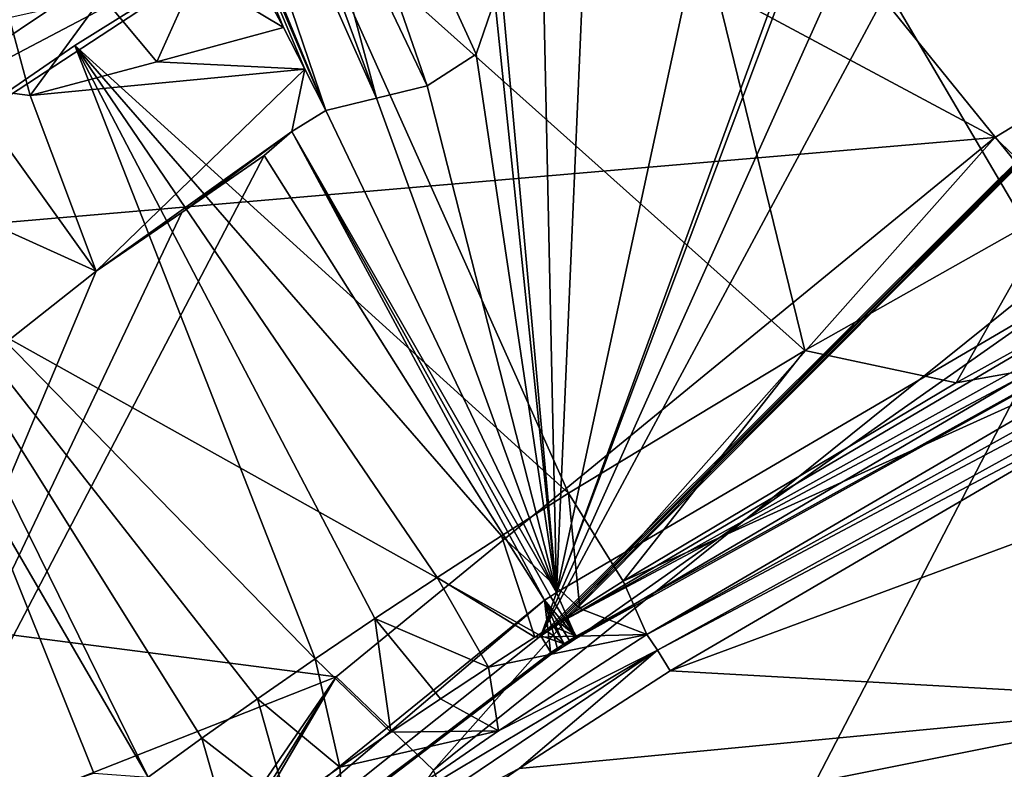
# Model space of a CAD drawing. Header units: millimetres. Extents: x -147 to 294, y -82 to 275.
# Tile 342 of 609: x 256.99 to 262.66, y 157.83 to 162.15. Entities that reach past the tile are written whole.
import ezdxf

# ---------------------------------------------------------------- set-up
doc = ezdxf.new("R2010")
doc.units = ezdxf.units.MM
doc.header["$LTSCALE"] = 67.506716
for name, color, linetype in [('1158', 7, 'CONTINUOUS'), ('1159', 7, 'CONTINUOUS'), ('1162', 7, 'CONTINUOUS'), ('1722', 7, 'CONTINUOUS'), ('1723', 7, 'CONTINUOUS'), ('1724', 7, 'CONTINUOUS'), ('1827', 7, 'CONTINUOUS'), ('1828', 7, 'CONTINUOUS'), ('1841', 7, 'CONTINUOUS'), ('2838', 7, 'CONTINUOUS'), ('2839', 7, 'CONTINUOUS'), ('2840', 7, 'CONTINUOUS'), ('2841', 7, 'CONTINUOUS'), ('2843', 7, 'CONTINUOUS'), ('2846', 7, 'CONTINUOUS'), ('3371', 7, 'CONTINUOUS'), ('3689', 7, 'CONTINUOUS'), ('3690', 7, 'CONTINUOUS'), ('3697', 7, 'CONTINUOUS'), ('3698', 7, 'CONTINUOUS'), ('3699', 7, 'CONTINUOUS'), ('728', 7, 'CONTINUOUS'), ('729', 7, 'CONTINUOUS'), ('730', 7, 'CONTINUOUS'), ('731', 7, 'CONTINUOUS'), ('732', 7, 'CONTINUOUS'), ('761', 7, 'CONTINUOUS'), ('803', 7, 'CONTINUOUS'), ('804', 7, 'CONTINUOUS'), ('944', 7, 'CONTINUOUS'), ('945', 7, 'CONTINUOUS'), ('946', 7, 'CONTINUOUS'), ('947', 7, 'CONTINUOUS')]:
    doc.layers.add(name, color=color, linetype=linetype)

msp = doc.modelspace()

# ---------------------------------------------------------------- linework, layer by layer
at = {"layer": '1158', "linetype": 'CONTINUOUS'}
for points in [[(262.6079, 161.4709, -50.0651), (267.4072, 164.3942, -50.1571), (263.2059, 160.904, -49.2076), (262.6079, 161.4709, -50.0651)], [(258.8127, 158.3638, -50.0239), (262.6079, 161.4709, -50.0651), (259.3736, 157.8259, -49.1675), (258.8127, 158.3638, -50.0239)], [(259.3736, 157.8259, -49.1675), (262.6079, 161.4709, -50.0651), (263.2059, 160.904, -49.2076), (259.3736, 157.8259, -49.1675)], [(252.9876, 149.8707, -50.0146), (258.8127, 158.3638, -50.0239), (253.4202, 149.6769, -49.6631), (252.9876, 149.8707, -50.0146)], [(258.8127, 158.3638, -50.0239), (253.6483, 149.5753, -49.1252), (253.4202, 149.6769, -49.6631), (258.8127, 158.3638, -50.0239)], [(253.6483, 149.5753, -49.1252), (258.8127, 158.3638, -50.0239), (259.3736, 157.8259, -49.1675), (253.6483, 149.5753, -49.1252)]]:
    msp.add_3dface(points, dxfattribs=at)
at = {"layer": '1159', "linetype": 'CONTINUOUS'}
for points in [[(259.3736, 157.8259, -49.1675), (263.2059, 160.904, -49.2076), (260.3689, 155.4326, -37.4687), (259.3736, 157.8259, -49.1675)], [(260.3689, 155.4326, -37.4687), (263.2059, 160.904, -49.2076), (264.7207, 158.7628, -37.5983), (260.3689, 155.4326, -37.4687)]]:
    msp.add_3dface(points, dxfattribs=at)
at = {"layer": '1162', "linetype": 'CONTINUOUS'}
for points in [[(263.9019, 158.2212, -37.097), (260.3689, 155.4326, -37.4687), (264.7207, 158.7628, -37.5983), (263.9019, 158.2212, -37.097)], [(263.9019, 158.2212, -37.097), (259.3197, 154.5743, -36.7457), (260.3689, 155.4326, -37.4687), (263.9019, 158.2212, -37.097)]]:
    msp.add_3dface(points, dxfattribs=at)
at = {"layer": '1722', "linetype": 'CONTINUOUS'}
for points in [[(263.0189, 160.5714, -34.3261), (260.1981, 158.5863, -33.1177), (260.0824, 158.8491, -34.2461), (263.0189, 160.5714, -34.3261)], [(263.1306, 160.3086, -33.205), (260.1981, 158.5863, -33.1177), (263.0189, 160.5714, -34.3261), (263.1306, 160.3086, -33.205)]]:
    msp.add_3dface(points, dxfattribs=at)
at = {"layer": '1723', "linetype": 'CONTINUOUS'}
for points in [[(260.0824, 158.8491, -34.2461), (260.1981, 158.5863, -33.1177), (260.048, 158.827, -34.2451), (260.0824, 158.8491, -34.2461)], [(260.0135, 158.805, -34.2441), (260.048, 158.827, -34.2451), (260.1981, 158.5863, -33.1177), (260.0135, 158.805, -34.2441)], [(260.0135, 158.805, -34.2441), (260.1981, 158.5863, -33.1177), (260.1635, 158.5641, -33.1164), (260.0135, 158.805, -34.2441)], [(260.1291, 158.542, -33.1152), (260.0135, 158.805, -34.2441), (260.1635, 158.5641, -33.1164), (260.1291, 158.542, -33.1152)]]:
    msp.add_3dface(points, dxfattribs=at)
at = {"layer": '1724', "linetype": 'CONTINUOUS'}
for points in [[(266.0909, 164.4684, -33.8741), (263.0189, 160.5714, -34.3261), (261.6224, 162.9455, -33.6158), (266.0909, 164.4684, -33.8741)], [(263.0189, 160.5714, -34.3261), (260.0824, 158.8491, -34.2461), (261.6224, 162.9455, -33.6158), (263.0189, 160.5714, -34.3261)], [(261.6224, 162.9455, -33.6158), (260.0824, 158.8491, -34.2461), (260.9277, 162.7614, -33.5551), (261.6224, 162.9455, -33.6158)], [(260.9277, 162.7614, -33.5551), (260.0824, 158.8491, -34.2461), (260.2446, 162.5845, -33.4919), (260.9277, 162.7614, -33.5551)], [(260.2446, 162.5845, -33.4919), (260.0824, 158.8491, -34.2461), (260.0057, 162.4384, -33.4869), (260.2446, 162.5845, -33.4919)], [(260.0824, 158.8491, -34.2461), (259.7692, 162.2917, -33.482), (260.0057, 162.4384, -33.4869), (260.0824, 158.8491, -34.2461)], [(259.7282, 162.266, -33.4812), (260.0824, 158.8491, -34.2461), (259.6202, 161.9515, -33.5306), (259.7282, 162.266, -33.4812)], [(259.7692, 162.2917, -33.482), (260.0824, 158.8491, -34.2461), (259.7282, 162.266, -33.4812), (259.7692, 162.2917, -33.482)], [(259.6202, 161.9515, -33.5306), (260.0824, 158.8491, -34.2461), (259.3382, 161.7692, -33.5251), (259.6202, 161.9515, -33.5306)], [(259.3382, 161.7692, -33.5251), (260.0824, 158.8491, -34.2461), (259.0463, 161.6973, -33.4944), (259.3382, 161.7692, -33.5251)], [(259.0463, 161.6973, -33.4944), (260.0824, 158.8491, -34.2461), (258.7533, 161.6265, -33.4641), (259.0463, 161.6973, -33.4944)], [(258.7533, 161.6265, -33.4641), (260.0824, 158.8491, -34.2461), (258.5577, 161.5056, -33.4567), (258.7533, 161.6265, -33.4641)], [(258.5577, 161.5056, -33.4567), (260.0135, 158.805, -34.2441), (258.3982, 161.3684, -33.4593), (258.5577, 161.5056, -33.4567)], [(260.0824, 158.8491, -34.2461), (260.048, 158.827, -34.2451), (258.5577, 161.5056, -33.4567), (260.0824, 158.8491, -34.2461)], [(260.048, 158.827, -34.2451), (260.0135, 158.805, -34.2441), (258.5577, 161.5056, -33.4567), (260.048, 158.827, -34.2451)]]:
    msp.add_3dface(points, dxfattribs=at)
at = {"layer": '1827', "linetype": 'CONTINUOUS'}
msp.add_3dface([(259.9917, 158.6005, -32.7906), (253.3876, 162.2919, -28.4754), (255.4783, 155.0002, -32.5656), (259.9917, 158.6005, -32.7906)], dxfattribs=at)
at = {"layer": '1828', "linetype": 'CONTINUOUS'}
for points in [[(253.3876, 162.2919, -28.4754), (259.9917, 158.6005, -32.7906), (263.9317, 169.3792, -28.5881), (253.3876, 162.2919, -28.4754)], [(263.9317, 169.3792, -28.5881), (259.9917, 158.6005, -32.7906), (264.5875, 168.8292, -29.0311), (263.9317, 169.3792, -28.5881)], [(264.5875, 168.8292, -29.0311), (259.9917, 158.6005, -32.7906), (265.3625, 168.5941, -29.3665), (264.5875, 168.8292, -29.0311)], [(265.3625, 168.5941, -29.3665), (259.9917, 158.6005, -32.7906), (268.2812, 166.8641, -31.0569), (265.3625, 168.5941, -29.3665)], [(268.2812, 166.8641, -31.0569), (259.9917, 158.6005, -32.7906), (260.0306, 158.6259, -32.7917), (268.2812, 166.8641, -31.0569)], [(260.0695, 158.6512, -32.7929), (268.2812, 166.8641, -31.0569), (260.0306, 158.6259, -32.7917), (260.0695, 158.6512, -32.7929)], [(260.1039, 158.6735, -32.7939), (268.2812, 166.8641, -31.0569), (260.0695, 158.6512, -32.7929), (260.1039, 158.6735, -32.7939)], [(260.1384, 158.6958, -32.795), (268.2812, 166.8641, -31.0569), (260.1039, 158.6735, -32.7939), (260.1384, 158.6958, -32.795)], [(263.0918, 160.4345, -32.8792), (268.2812, 166.8641, -31.0569), (260.1384, 158.6958, -32.795), (263.0918, 160.4345, -32.8792)]]:
    msp.add_3dface(points, dxfattribs=at)
at = {"layer": '1841', "linetype": 'CONTINUOUS'}
for points in [[(257.4311, 160.701, -33.4358), (248.922, 164.5544, -28.6219), (256.6702, 161.761, -32.622), (257.4311, 160.701, -33.4358)], [(258.5104, 162.1042, -33.1345), (258.6321, 161.8648, -33.3), (257.7801, 161.9071, -32.9673), (258.5104, 162.1042, -33.1345)], [(257.7801, 161.9071, -32.9673), (258.6321, 161.8648, -33.3), (257.0505, 161.713, -32.7897), (257.7801, 161.9071, -32.9673)], [(258.6321, 161.8648, -33.3), (257.4311, 160.701, -33.4358), (257.0505, 161.713, -32.7897), (258.6321, 161.8648, -33.3)], [(258.5577, 161.5056, -33.4567), (257.4311, 160.701, -33.4358), (258.6321, 161.8648, -33.3), (258.5577, 161.5056, -33.4567)], [(258.7533, 161.6265, -33.4641), (258.5577, 161.5056, -33.4567), (258.6321, 161.8648, -33.3), (258.7533, 161.6265, -33.4641)], [(257.0505, 161.713, -32.7897), (257.4311, 160.701, -33.4358), (256.6702, 161.761, -32.622), (257.0505, 161.713, -32.7897)], [(257.4311, 160.701, -33.4358), (258.5577, 161.5056, -33.4567), (257.9239, 161.0392, -33.4561), (257.4311, 160.701, -33.4358)], [(258.5577, 161.5056, -33.4567), (258.3982, 161.3684, -33.4593), (257.9239, 161.0392, -33.4561), (258.5577, 161.5056, -33.4567)]]:
    msp.add_3dface(points, dxfattribs=at)
at = {"layer": '2838', "linetype": 'CONTINUOUS'}
for points in [[(266.3503, 162.1383, -32.9533), (263.0918, 160.4345, -32.8792), (260.1384, 158.6958, -32.795), (266.3503, 162.1383, -32.9533)], [(266.3503, 162.1383, -32.9533), (260.1384, 158.6958, -32.795), (266.4009, 162.0302, -33.0963), (266.3503, 162.1383, -32.9533)], [(266.4009, 162.0302, -33.0963), (260.1384, 158.6958, -32.795), (260.1963, 158.5982, -32.9366), (266.4009, 162.0302, -33.0963)], [(260.1981, 158.5863, -33.1177), (266.4009, 162.0302, -33.0963), (260.1963, 158.5982, -32.9366), (260.1981, 158.5863, -33.1177)], [(260.1981, 158.5863, -33.1177), (263.1306, 160.3086, -33.205), (266.4009, 162.0302, -33.0963), (260.1981, 158.5863, -33.1177)]]:
    msp.add_3dface(points, dxfattribs=at)
at = {"layer": '2839', "linetype": 'CONTINUOUS'}
for points in [[(260.1384, 158.6958, -32.795), (260.1039, 158.6735, -32.7939), (260.1963, 158.5982, -32.9366), (260.1384, 158.6958, -32.795)], [(260.0695, 158.6512, -32.7929), (260.1963, 158.5982, -32.9366), (260.1039, 158.6735, -32.7939), (260.0695, 158.6512, -32.7929)], [(260.1963, 158.5982, -32.9366), (260.0695, 158.6512, -32.7929), (260.1274, 158.5539, -32.9344), (260.1963, 158.5982, -32.9366)], [(260.1291, 158.542, -33.1152), (260.1963, 158.5982, -32.9366), (260.1274, 158.5539, -32.9344), (260.1291, 158.542, -33.1152)], [(260.1291, 158.542, -33.1152), (260.1635, 158.5641, -33.1164), (260.1963, 158.5982, -32.9366), (260.1291, 158.542, -33.1152)], [(260.1635, 158.5641, -33.1164), (260.1981, 158.5863, -33.1177), (260.1963, 158.5982, -32.9366), (260.1635, 158.5641, -33.1164)]]:
    msp.add_3dface(points, dxfattribs=at)
at = {"layer": '2840', "linetype": 'CONTINUOUS'}
for points in [[(259.9917, 158.6005, -32.7906), (260.1274, 158.5539, -32.9344), (260.0306, 158.6259, -32.7917), (259.9917, 158.6005, -32.7906)], [(260.0695, 158.6512, -32.7929), (260.0306, 158.6259, -32.7917), (260.1274, 158.5539, -32.9344), (260.0695, 158.6512, -32.7929)], [(260.1274, 158.5539, -32.9344), (259.9917, 158.6005, -32.7906), (260.0495, 158.5036, -32.9321), (260.1274, 158.5539, -32.9344)], [(260.1291, 158.542, -33.1152), (260.1274, 158.5539, -32.9344), (260.0495, 158.5036, -32.9321), (260.1291, 158.542, -33.1152)], [(260.1291, 158.542, -33.1152), (260.0495, 158.5036, -32.9321), (260.0902, 158.5169, -33.114), (260.1291, 158.542, -33.1152)], [(260.0512, 158.4918, -33.1128), (260.0902, 158.5169, -33.114), (260.0495, 158.5036, -32.9321), (260.0512, 158.4918, -33.1128)]]:
    msp.add_3dface(points, dxfattribs=at)
at = {"layer": '2841', "linetype": 'CONTINUOUS'}
for points in [[(260.0135, 158.805, -34.2441), (256.5918, 155.8946, -32.9504), (254.8905, 154.6506, -34.0092), (260.0135, 158.805, -34.2441)], [(260.0135, 158.805, -34.2441), (260.0512, 158.4918, -33.1128), (256.5918, 155.8946, -32.9504), (260.0135, 158.805, -34.2441)], [(260.0135, 158.805, -34.2441), (260.1291, 158.542, -33.1152), (260.0902, 158.5169, -33.114), (260.0135, 158.805, -34.2441)], [(260.0135, 158.805, -34.2441), (260.0902, 158.5169, -33.114), (260.0512, 158.4918, -33.1128), (260.0135, 158.805, -34.2441)]]:
    msp.add_3dface(points, dxfattribs=at)
at = {"layer": '2843', "linetype": 'CONTINUOUS'}
for points in [[(258.3982, 161.3684, -33.4593), (260.0135, 158.805, -34.2441), (254.8905, 154.6506, -34.0092), (258.3982, 161.3684, -33.4593)], [(257.9239, 161.0392, -33.4561), (258.3982, 161.3684, -33.4593), (254.8905, 154.6506, -34.0092), (257.9239, 161.0392, -33.4561)], [(257.4311, 160.701, -33.4358), (257.9239, 161.0392, -33.4561), (254.8905, 154.6506, -34.0092), (257.4311, 160.701, -33.4358)], [(257.4311, 160.701, -33.4358), (254.8905, 154.6506, -34.0092), (256.2098, 159.7369, -33.4085), (257.4311, 160.701, -33.4358)]]:
    msp.add_3dface(points, dxfattribs=at)
at = {"layer": '2846', "linetype": 'CONTINUOUS'}
msp.add_3dface([(248.922, 164.5544, -28.6219), (257.4311, 160.701, -33.4358), (256.2098, 159.7369, -33.4085), (248.922, 164.5544, -28.6219)], dxfattribs=at)
at = {"layer": '3371', "linetype": 'CONTINUOUS'}
for points in [[(259.9917, 158.6005, -32.7906), (255.4783, 155.0002, -32.5656), (260.0495, 158.5036, -32.9321), (259.9917, 158.6005, -32.7906)], [(255.4783, 155.0002, -32.5656), (260.0512, 158.4918, -33.1128), (260.0495, 158.5036, -32.9321), (255.4783, 155.0002, -32.5656)], [(260.0512, 158.4918, -33.1128), (255.4783, 155.0002, -32.5656), (256.5918, 155.8946, -32.9504), (260.0512, 158.4918, -33.1128)]]:
    msp.add_3dface(points, dxfattribs=at)
at = {"layer": '3689', "linetype": 'CONTINUOUS'}
for points in [[(257.371, 164.8655, -44.2746), (258.7533, 161.6265, -33.4641), (258.6321, 161.8648, -33.3), (257.371, 164.8655, -44.2746)], [(258.7533, 161.6265, -33.4641), (257.371, 164.8655, -44.2746), (257.5008, 164.6661, -45.8141), (258.7533, 161.6265, -33.4641)], [(257.371, 164.8655, -44.2746), (258.6321, 161.8648, -33.3), (258.5104, 162.1042, -33.1345), (257.371, 164.8655, -44.2746)]]:
    msp.add_3dface(points, dxfattribs=at)
at = {"layer": '3690', "linetype": 'CONTINUOUS'}
for points in [[(257.6884, 163.6369, -39.4675), (257.371, 164.8655, -44.2746), (258.5104, 162.1042, -33.1345), (257.6884, 163.6369, -39.4675)], [(258.0056, 162.409, -34.6602), (257.6884, 163.6369, -39.4675), (258.5104, 162.1042, -33.1345), (258.0056, 162.409, -34.6602)], [(258.0056, 162.409, -34.6602), (257.7801, 161.9071, -32.9673), (257.4677, 162.284, -34.6069), (258.0056, 162.409, -34.6602)], [(258.0056, 162.409, -34.6602), (258.5104, 162.1042, -33.1345), (257.7801, 161.9071, -32.9673), (258.0056, 162.409, -34.6602)], [(257.0505, 161.713, -32.7897), (256.9295, 162.1619, -34.5534), (257.4677, 162.284, -34.6069), (257.0505, 161.713, -32.7897)], [(257.7801, 161.9071, -32.9673), (257.0505, 161.713, -32.7897), (257.4677, 162.284, -34.6069), (257.7801, 161.9071, -32.9673)]]:
    msp.add_3dface(points, dxfattribs=at)
at = {"layer": '3697', "linetype": 'CONTINUOUS'}
msp.add_3dface([(257.0505, 161.713, -32.7897), (256.6702, 161.761, -32.622), (256.9295, 162.1619, -34.5534), (257.0505, 161.713, -32.7897)], dxfattribs=at)
at = {"layer": '3698', "linetype": 'CONTINUOUS'}
for points in [[(257.9103, 164.7603, -45.8348), (259.0463, 161.6973, -33.4944), (257.7055, 164.713, -45.8245), (257.9103, 164.7603, -45.8348)], [(258.6243, 163.2647, -39.6796), (259.0463, 161.6973, -33.4944), (257.9103, 164.7603, -45.8348), (258.6243, 163.2647, -39.6796)], [(258.7533, 161.6265, -33.4641), (257.5008, 164.6661, -45.8141), (257.7055, 164.713, -45.8245), (258.7533, 161.6265, -33.4641)], [(259.0463, 161.6973, -33.4944), (258.7533, 161.6265, -33.4641), (257.7055, 164.713, -45.8245), (259.0463, 161.6973, -33.4944)], [(259.3382, 161.7692, -33.5251), (259.0463, 161.6973, -33.4944), (258.6243, 163.2647, -39.6796), (259.3382, 161.7692, -33.5251)]]:
    msp.add_3dface(points, dxfattribs=at)
at = {"layer": '3699', "linetype": 'CONTINUOUS'}
for points in [[(259.7282, 162.266, -33.4812), (259.6202, 161.9515, -33.5306), (258.2113, 165.022, -45.9626), (259.7282, 162.266, -33.4812)], [(259.6202, 161.9515, -33.5306), (259.3382, 161.7692, -33.5251), (258.2113, 165.022, -45.9626), (259.6202, 161.9515, -33.5306)], [(259.3382, 161.7692, -33.5251), (258.6243, 163.2647, -39.6796), (258.2113, 165.022, -45.9626), (259.3382, 161.7692, -33.5251)]]:
    msp.add_3dface(points, dxfattribs=at)
at = {"layer": '728', "linetype": 'CONTINUOUS'}
for points in [[(260.6065, 163.9494, -48.1508), (263.9452, 161.5894, -34.506), (262.7181, 165.0518, -48.039), (260.6065, 163.9494, -48.1508)], [(258.6263, 162.8251, -48.2787), (261.5141, 160.2439, -34.4555), (260.6065, 163.9494, -48.1508), (258.6263, 162.8251, -48.2787)], [(262.9496, 161.0538, -34.4868), (263.9452, 161.5894, -34.506), (260.6065, 163.9494, -48.1508), (262.9496, 161.0538, -34.4868)], [(261.5141, 160.2439, -34.4555), (262.9496, 161.0538, -34.4868), (260.6065, 163.9494, -48.1508), (261.5141, 160.2439, -34.4555)], [(260.1524, 159.4213, -34.4225), (261.5141, 160.2439, -34.4555), (258.6263, 162.8251, -48.2787), (260.1524, 159.4213, -34.4225)]]:
    msp.add_3dface(points, dxfattribs=at)
at = {"layer": '729', "linetype": 'CONTINUOUS'}
for points in [[(262.9496, 161.0538, -34.4868), (261.5141, 160.2439, -34.4555), (262.3858, 160.0584, -34.6283), (262.9496, 161.0538, -34.4868)], [(263.6963, 160.7819, -34.6559), (262.9496, 161.0538, -34.4868), (262.3858, 160.0584, -34.6283), (263.6963, 160.7819, -34.6559)], [(261.5141, 160.2439, -34.4555), (260.1524, 159.4213, -34.4225), (260.4664, 158.9153, -34.5814), (261.5141, 160.2439, -34.4555)], [(261.5141, 160.2439, -34.4555), (260.4664, 158.9153, -34.5814), (262.3858, 160.0584, -34.6283), (261.5141, 160.2439, -34.4555)]]:
    msp.add_3dface(points, dxfattribs=at)
at = {"layer": '730', "linetype": 'CONTINUOUS'}
for points in [[(263.6963, 160.7819, -34.6559), (262.3858, 160.0584, -34.6283), (263.3912, 160.2382, -33.4091), (263.6963, 160.7819, -34.6559)], [(262.3858, 160.0584, -34.6283), (260.4664, 158.9153, -34.5814), (263.3912, 160.2382, -33.4091), (262.3858, 160.0584, -34.6283)], [(263.3912, 160.2382, -33.4091), (260.4664, 158.9153, -34.5814), (260.604, 158.6074, -33.3287), (263.3912, 160.2382, -33.4091)]]:
    msp.add_3dface(points, dxfattribs=at)
at = {"layer": '731', "linetype": 'CONTINUOUS'}
for points in [[(266.4183, 161.8221, -33.4752), (263.3912, 160.2382, -33.4091), (260.604, 158.6074, -33.3287), (266.4183, 161.8221, -33.4752)], [(266.4183, 161.8221, -33.4752), (260.604, 158.6074, -33.3287), (266.4708, 161.7214, -33.3733), (266.4183, 161.8221, -33.4752)], [(260.604, 158.6074, -33.3287), (260.6645, 158.5171, -33.2274), (266.4708, 161.7214, -33.3733), (260.604, 158.6074, -33.3287)], [(266.4708, 161.7214, -33.3733), (260.6645, 158.5171, -33.2274), (263.5493, 160.0399, -33.3655), (266.4708, 161.7214, -33.3733)], [(260.6645, 158.5171, -33.2274), (260.7374, 158.3987, -33.2813), (263.5493, 160.0399, -33.3655), (260.6645, 158.5171, -33.2274)]]:
    msp.add_3dface(points, dxfattribs=at)
at = {"layer": '732', "linetype": 'CONTINUOUS'}
for points in [[(263.5493, 160.0399, -33.3655), (260.7374, 158.3987, -33.2813), (269.7871, 161.7481, -37.5355), (263.5493, 160.0399, -33.3655)], [(269.7871, 161.7481, -37.5355), (260.7374, 158.3987, -33.2813), (263.9019, 158.2212, -37.097), (269.7871, 161.7481, -37.5355)], [(263.9019, 158.2212, -37.097), (260.7374, 158.3987, -33.2813), (259.8679, 157.8359, -33.25), (263.9019, 158.2212, -37.097)], [(259.3197, 154.5743, -36.7457), (263.9019, 158.2212, -37.097), (259.0084, 157.2437, -33.2156), (259.3197, 154.5743, -36.7457)], [(259.0084, 157.2437, -33.2156), (263.9019, 158.2212, -37.097), (259.8679, 157.8359, -33.25), (259.0084, 157.2437, -33.2156)]]:
    msp.add_3dface(points, dxfattribs=at)
at = {"layer": '761', "linetype": 'CONTINUOUS'}
for points in [[(245.8756, 160.0349, -52.2462), (249.5783, 168.449, -51.6071), (262.6079, 161.4709, -50.0651), (245.8756, 160.0349, -52.2462)], [(249.5783, 168.449, -51.6071), (267.4072, 164.3942, -50.1571), (262.6079, 161.4709, -50.0651), (249.5783, 168.449, -51.6071)], [(258.8127, 158.3638, -50.0239), (245.8756, 160.0349, -52.2462), (262.6079, 161.4709, -50.0651), (258.8127, 158.3638, -50.0239)], [(242.9939, 152.1313, -52.6468), (245.8756, 160.0349, -52.2462), (258.8127, 158.3638, -50.0239), (242.9939, 152.1313, -52.6468)], [(252.9876, 149.8707, -50.0146), (242.9939, 152.1313, -52.6468), (258.8127, 158.3638, -50.0239), (252.9876, 149.8707, -50.0146)]]:
    msp.add_3dface(points, dxfattribs=at)
at = {"layer": '803', "linetype": 'CONTINUOUS'}
msp.add_3dface([(257.4175, 157.8095, -35.2041), (256.7456, 159.4798, -41.8261), (256.2509, 157.416, -41.5291), (257.4175, 157.8095, -35.2041)], dxfattribs=at)
at = {"layer": '804', "linetype": 'CONTINUOUS'}
for points in [[(256.0862, 161.4881, -48.9053), (258.6263, 162.8251, -48.2787), (258.4933, 163.1033, -48.7715), (256.0862, 161.4881, -48.9053)], [(256.2519, 162.2703, -49.1473), (256.0862, 161.4881, -48.9053), (258.4933, 163.1033, -48.7715), (256.2519, 162.2703, -49.1473)], [(258.6263, 162.8251, -48.2787), (256.0862, 161.4881, -48.9053), (256.0726, 161.1528, -48.4596), (258.6263, 162.8251, -48.2787)], [(258.6263, 162.8251, -48.2787), (256.0726, 161.1528, -48.4596), (257.3071, 162.001, -48.3713), (258.6263, 162.8251, -48.2787)]]:
    msp.add_3dface(points, dxfattribs=at)
at = {"layer": '944', "linetype": 'CONTINUOUS'}
for points in [[(260.1524, 159.4213, -34.4225), (258.6263, 162.8251, -48.2787), (257.3071, 162.001, -48.3713), (260.1524, 159.4213, -34.4225)], [(257.3071, 162.001, -48.3713), (256.0726, 161.1528, -48.4596), (258.6915, 158.4666, -34.4103), (257.3071, 162.001, -48.3713)], [(260.1524, 159.4213, -34.4225), (257.3071, 162.001, -48.3713), (259.7664, 159.177, -34.4164), (260.1524, 159.4213, -34.4225)], [(259.7664, 159.177, -34.4164), (257.3071, 162.001, -48.3713), (259.3946, 158.9366, -34.4123), (259.7664, 159.177, -34.4164)], [(259.3946, 158.9366, -34.4123), (257.3071, 162.001, -48.3713), (259.0365, 158.6998, -34.4102), (259.3946, 158.9366, -34.4123)], [(259.0365, 158.6998, -34.4102), (257.3071, 162.001, -48.3713), (258.6915, 158.4666, -34.4103), (259.0365, 158.6998, -34.4102)], [(256.0726, 161.1528, -48.4596), (256.7456, 159.4798, -41.8261), (257.7299, 157.7864, -34.4226), (256.0726, 161.1528, -48.4596)], [(258.6915, 158.4666, -34.4103), (256.0726, 161.1528, -48.4596), (258.3593, 158.237, -34.4131), (258.6915, 158.4666, -34.4103)], [(258.3593, 158.237, -34.4131), (256.0726, 161.1528, -48.4596), (258.039, 158.0105, -34.4177), (258.3593, 158.237, -34.4131)], [(258.039, 158.0105, -34.4177), (256.0726, 161.1528, -48.4596), (257.7299, 157.7864, -34.4226), (258.039, 158.0105, -34.4177)], [(256.7456, 159.4798, -41.8261), (257.4175, 157.8095, -35.2041), (257.7299, 157.7864, -34.4226), (256.7456, 159.4798, -41.8261)]]:
    msp.add_3dface(points, dxfattribs=at)
at = {"layer": '945', "linetype": 'CONTINUOUS'}
for points in [[(260.1524, 159.4213, -34.4225), (259.7664, 159.177, -34.4164), (260.2175, 158.7581, -34.5759), (260.1524, 159.4213, -34.4225)], [(260.4664, 158.9153, -34.5814), (260.1524, 159.4213, -34.4225), (260.2175, 158.7581, -34.5759), (260.4664, 158.9153, -34.5814)], [(259.7664, 159.177, -34.4164), (259.3946, 158.9366, -34.4123), (259.959, 158.5926, -34.5717), (259.7664, 159.177, -34.4164)], [(260.2175, 158.7581, -34.5759), (259.7664, 159.177, -34.4164), (259.959, 158.5926, -34.5717), (260.2175, 158.7581, -34.5759)], [(259.3946, 158.9366, -34.4123), (259.0365, 158.6998, -34.4102), (259.6912, 158.4186, -34.5688), (259.3946, 158.9366, -34.4123)], [(259.959, 158.5926, -34.5717), (259.3946, 158.9366, -34.4123), (259.6912, 158.4186, -34.5688), (259.959, 158.5926, -34.5717)], [(259.0365, 158.6998, -34.4102), (258.6915, 158.4666, -34.4103), (259.1293, 158.0447, -34.5681), (259.0365, 158.6998, -34.4102)], [(259.6912, 158.4186, -34.5688), (259.0365, 158.6998, -34.4102), (259.4146, 158.2361, -34.5676), (259.6912, 158.4186, -34.5688)], [(259.4146, 158.2361, -34.5676), (259.0365, 158.6998, -34.4102), (259.1293, 158.0447, -34.5681), (259.4146, 158.2361, -34.5676)], [(258.6915, 158.4666, -34.4103), (258.3593, 158.237, -34.4131), (258.835, 157.8432, -34.5698), (258.6915, 158.4666, -34.4103)], [(259.1293, 158.0447, -34.5681), (258.6915, 158.4666, -34.4103), (258.835, 157.8432, -34.5698), (259.1293, 158.0447, -34.5681)], [(258.3593, 158.237, -34.4131), (258.039, 158.0105, -34.4177), (258.5303, 157.6298, -34.5726), (258.3593, 158.237, -34.4131)], [(258.835, 157.8432, -34.5698), (258.3593, 158.237, -34.4131), (258.5303, 157.6298, -34.5726), (258.835, 157.8432, -34.5698)], [(258.039, 158.0105, -34.4177), (257.7299, 157.7864, -34.4226), (258.2135, 157.4028, -34.5773), (258.039, 158.0105, -34.4177)], [(258.5303, 157.6298, -34.5726), (258.039, 158.0105, -34.4177), (258.2135, 157.4028, -34.5773), (258.5303, 157.6298, -34.5726)]]:
    msp.add_3dface(points, dxfattribs=at)
at = {"layer": '946', "linetype": 'CONTINUOUS'}
for points in [[(260.604, 158.6074, -33.3287), (260.4664, 158.9153, -34.5814), (260.2175, 158.7581, -34.5759), (260.604, 158.6074, -33.3287)], [(260.604, 158.6074, -33.3287), (260.2175, 158.7581, -34.5759), (259.959, 158.5926, -34.5717), (260.604, 158.6074, -33.3287)], [(260.604, 158.6074, -33.3287), (259.959, 158.5926, -34.5717), (259.6912, 158.4186, -34.5688), (260.604, 158.6074, -33.3287)], [(260.604, 158.6074, -33.3287), (259.6912, 158.4186, -34.5688), (259.748, 158.0524, -33.2993), (260.604, 158.6074, -33.3287)], [(259.6912, 158.4186, -34.5688), (259.4146, 158.2361, -34.5676), (259.748, 158.0524, -33.2993), (259.6912, 158.4186, -34.5688)], [(259.4146, 158.2361, -34.5676), (259.1293, 158.0447, -34.5681), (259.748, 158.0524, -33.2993), (259.4146, 158.2361, -34.5676)], [(259.1293, 158.0447, -34.5681), (258.835, 157.8432, -34.5698), (259.748, 158.0524, -33.2993), (259.1293, 158.0447, -34.5681)], [(259.748, 158.0524, -33.2993), (258.835, 157.8432, -34.5698), (258.8642, 157.4428, -33.2657), (259.748, 158.0524, -33.2993)], [(258.835, 157.8432, -34.5698), (258.5303, 157.6298, -34.5726), (258.8642, 157.4428, -33.2657), (258.835, 157.8432, -34.5698)]]:
    msp.add_3dface(points, dxfattribs=at)
at = {"layer": '947', "linetype": 'CONTINUOUS'}
for points in [[(260.6645, 158.5171, -33.2274), (260.604, 158.6074, -33.3287), (259.748, 158.0524, -33.2993), (260.6645, 158.5171, -33.2274)], [(260.6645, 158.5171, -33.2274), (259.748, 158.0524, -33.2993), (258.8642, 157.4428, -33.2657), (260.6645, 158.5171, -33.2274)], [(260.6645, 158.5171, -33.2274), (258.8642, 157.4428, -33.2657), (258.935, 157.3496, -33.1627), (260.6645, 158.5171, -33.2274)], [(259.8679, 157.8359, -33.25), (260.6645, 158.5171, -33.2274), (258.935, 157.3496, -33.1627), (259.8679, 157.8359, -33.25)], [(260.7374, 158.3987, -33.2813), (260.6645, 158.5171, -33.2274), (259.8679, 157.8359, -33.25), (260.7374, 158.3987, -33.2813)], [(259.0084, 157.2437, -33.2156), (259.8679, 157.8359, -33.25), (258.935, 157.3496, -33.1627), (259.0084, 157.2437, -33.2156)]]:
    msp.add_3dface(points, dxfattribs=at)

doc.saveas('drawing.dxf')
